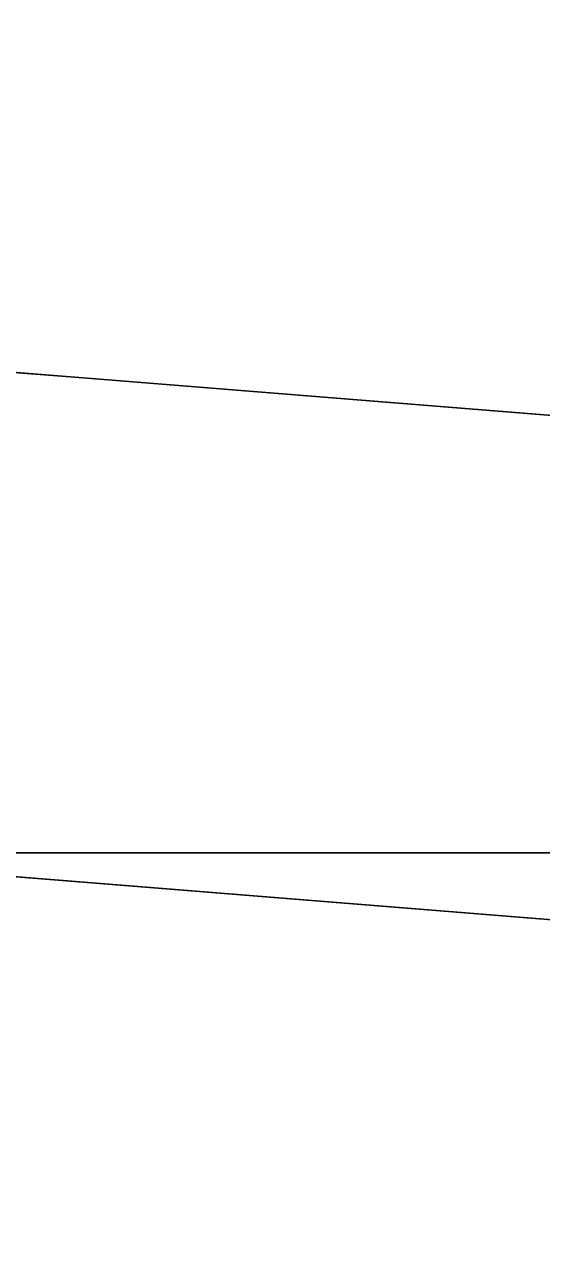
# Model space of a CAD drawing. Extents: x 1131015 to 1136271, y 133453 to 174329.
# Drawn here: x 1132356.32 to 1132357.706, y 159173.617 to 159176.874 of the extents above; entities that cross this region are included whole.
import ezdxf

# ---------------------------------------------------------------- set-up
doc = ezdxf.new("R2010")
doc.units = 0
for name, color, linetype in [('DESIGN - EARTHWORK - Shapes', 7, 'Continuous'), ('DESIGN - ROW - Easement Linework and Patterning', 7, 'Continuous'), ('DESIGN - SHEET - Linework', 7, 'Continuous'), ('DESIGN - TYPICAL - Finished Grade and Subgrade', 7, 'Continuous')]:
    doc.layers.add(name, color=color, linetype=linetype)

msp = doc.modelspace()

# ---------------------------------------------------------------- linework, layer by layer
at = {"layer": 'DESIGN - EARTHWORK - Shapes'}
for points in [[(1132332.4556, 159176.4987), (1132340.4556, 159175.8587), (1132348.4556, 159175.2187), (1132352.4556, 159174.8987), (1132356.4556, 159174.5787), (1132358.4556, 159174.4187), (1132359.8733, 159174.3053), (1132367.8145, 159173.67), (1132359.8733, 159175.6553), (1132358.4556, 159175.7687), (1132356.4556, 159175.9287), (1132352.4556, 159176.2487), (1132348.4556, 159176.5687), (1132340.4556, 159177.2087), (1132332.4556, 159177.8487)], [(1132371.8733, 159172.6553), (1132367.8145, 159173.67), (1132359.8733, 159175.6553), (1132358.4556, 159175.7687), (1132356.4556, 159175.9287), (1132352.4556, 159176.2487), (1132348.4556, 159176.5687), (1132340.4556, 159177.2087), (1132332.4556, 159177.8487)], [(1132371.8733, 159172.6553), (1132367.8145, 159173.67), (1132359.8733, 159175.6553), (1132358.4556, 159175.7687), (1132356.4556, 159175.9287), (1132352.4556, 159176.2487), (1132348.4556, 159176.5687), (1132340.4556, 159177.2087), (1132332.4556, 159177.8487)], [(1132332.4556, 159176.4987), (1132340.4556, 159175.8587), (1132348.4556, 159175.2187), (1132352.4556, 159174.8987), (1132356.4556, 159174.5787), (1132358.4556, 159174.4187), (1132359.8733, 159174.3053), (1132367.8145, 159173.67), (1132359.8733, 159175.6553), (1132358.4556, 159175.7687), (1132356.4556, 159175.9287), (1132352.4556, 159176.2487), (1132348.4556, 159176.5687), (1132340.4556, 159177.2087), (1132332.4556, 159177.8487)], [(1132371.8733, 159172.6553), (1132367.8145, 159173.67), (1132359.8733, 159175.6553), (1132358.4556, 159175.7687), (1132356.4556, 159175.9287), (1132352.4556, 159176.2487), (1132348.4556, 159176.5687), (1132340.4556, 159177.2087), (1132332.4556, 159177.8487)], [(1132332.4556, 159176.4987), (1132340.4556, 159175.8587), (1132348.4556, 159175.2187), (1132352.4556, 159174.8987), (1132356.4556, 159174.5787), (1132358.4556, 159174.4187), (1132359.8733, 159174.3053), (1132367.8145, 159173.67), (1132359.8733, 159175.6553), (1132358.4556, 159175.7687), (1132356.4556, 159175.9287), (1132352.4556, 159176.2487), (1132348.4556, 159176.5687), (1132340.4556, 159177.2087), (1132332.4556, 159177.8487)], [(1132332.4556, 159176.4987), (1132340.4556, 159175.8587), (1132348.4556, 159175.2187), (1132352.4556, 159174.8987), (1132356.4556, 159174.5787), (1132358.4556, 159174.4187), (1132359.8733, 159174.3053), (1132367.8145, 159173.67), (1132359.8733, 159175.6553), (1132358.4556, 159175.7687), (1132356.4556, 159175.9287), (1132352.4556, 159176.2487), (1132348.4556, 159176.5687), (1132340.4556, 159177.2087), (1132332.4556, 159177.8487)], [(1132371.8733, 159172.6553), (1132367.8145, 159173.67), (1132359.8733, 159175.6553), (1132358.4556, 159175.7687), (1132356.4556, 159175.9287), (1132352.4556, 159176.2487), (1132348.4556, 159176.5687), (1132340.4556, 159177.2087), (1132332.4556, 159177.8487)], [(1132371.8733, 159172.6553), (1132367.8145, 159173.67), (1132359.8733, 159175.6553), (1132358.4556, 159175.7687), (1132356.4556, 159175.9287), (1132352.4556, 159176.2487), (1132348.4556, 159176.5687), (1132340.4556, 159177.2087), (1132332.4556, 159177.8487)], [(1132332.4556, 159176.4987), (1132340.4556, 159175.8587), (1132348.4556, 159175.2187), (1132352.4556, 159174.8987), (1132356.4556, 159174.5787), (1132358.4556, 159174.4187), (1132359.8733, 159174.3053), (1132367.8145, 159173.67), (1132359.8733, 159175.6553), (1132358.4556, 159175.7687), (1132356.4556, 159175.9287), (1132352.4556, 159176.2487), (1132348.4556, 159176.5687), (1132340.4556, 159177.2087), (1132332.4556, 159177.8487)], [(1132371.8733, 159172.6553), (1132367.8145, 159173.67), (1132359.8733, 159175.6553), (1132358.4556, 159175.7687), (1132356.4556, 159175.9287), (1132352.4556, 159176.2487), (1132348.4556, 159176.5687), (1132340.4556, 159177.2087), (1132332.4556, 159177.8487)], [(1132332.4556, 159176.4987), (1132340.4556, 159175.8587), (1132348.4556, 159175.2187), (1132352.4556, 159174.8987), (1132356.4556, 159174.5787), (1132358.4556, 159174.4187), (1132359.8733, 159174.3053), (1132367.8145, 159173.67), (1132359.8733, 159175.6553), (1132358.4556, 159175.7687), (1132356.4556, 159175.9287), (1132352.4556, 159176.2487), (1132348.4556, 159176.5687), (1132340.4556, 159177.2087), (1132332.4556, 159177.8487)], [(1132371.8733, 159172.6553), (1132367.8145, 159173.67), (1132359.8733, 159175.6553), (1132358.4556, 159175.7687), (1132356.4556, 159175.9287), (1132352.4556, 159176.2487), (1132348.4556, 159176.5687), (1132340.4556, 159177.2087), (1132332.4556, 159177.8487)], [(1132332.4556, 159176.4987), (1132340.4556, 159175.8587), (1132348.4556, 159175.2187), (1132352.4556, 159174.8987), (1132356.4556, 159174.5787), (1132358.4556, 159174.4187), (1132359.8733, 159174.3053), (1132367.8145, 159173.67), (1132359.8733, 159175.6553), (1132358.4556, 159175.7687), (1132356.4556, 159175.9287), (1132352.4556, 159176.2487), (1132348.4556, 159176.5687), (1132340.4556, 159177.2087), (1132332.4556, 159177.8487)], [(1132332.4556, 159176.4987), (1132340.4556, 159175.8587), (1132348.4556, 159175.2187), (1132352.4556, 159174.8987), (1132356.4556, 159174.5787), (1132358.4556, 159174.4187), (1132359.8733, 159174.3053), (1132367.8145, 159173.67), (1132359.8733, 159175.6553), (1132358.4556, 159175.7687), (1132356.4556, 159175.9287), (1132352.4556, 159176.2487), (1132348.4556, 159176.5687), (1132340.4556, 159177.2087), (1132332.4556, 159177.8487)], [(1132371.8733, 159172.6553), (1132367.8145, 159173.67), (1132359.8733, 159175.6553), (1132358.4556, 159175.7687), (1132356.4556, 159175.9287), (1132352.4556, 159176.2487), (1132348.4556, 159176.5687), (1132340.4556, 159177.2087), (1132332.4556, 159177.8487)], [(1132332.4556, 159176.4987), (1132340.4556, 159175.8587), (1132348.4556, 159175.2187), (1132352.4556, 159174.8987), (1132356.4556, 159174.5787), (1132358.4556, 159174.4187), (1132359.8733, 159174.3053), (1132367.8145, 159173.67), (1132359.8733, 159175.6553), (1132358.4556, 159175.7687), (1132356.4556, 159175.9287), (1132352.4556, 159176.2487), (1132348.4556, 159176.5687), (1132340.4556, 159177.2087), (1132332.4556, 159177.8487)], [(1132371.8733, 159172.6553), (1132367.8145, 159173.67), (1132359.8733, 159175.6553), (1132358.4556, 159175.7687), (1132356.4556, 159175.9287), (1132352.4556, 159176.2487), (1132348.4556, 159176.5687), (1132340.4556, 159177.2087), (1132332.4556, 159177.8487)], [(1132332.4556, 159176.4987), (1132340.4556, 159175.8587), (1132348.4556, 159175.2187), (1132352.4556, 159174.8987), (1132356.4556, 159174.5787), (1132358.4556, 159174.4187), (1132359.8733, 159174.3053), (1132367.8145, 159173.67), (1132359.8733, 159175.6553), (1132358.4556, 159175.7687), (1132356.4556, 159175.9287), (1132352.4556, 159176.2487), (1132348.4556, 159176.5687), (1132340.4556, 159177.2087), (1132332.4556, 159177.8487)], [(1132371.8733, 159172.6553), (1132367.8145, 159173.67), (1132359.8733, 159175.6553), (1132358.4556, 159175.7687), (1132356.4556, 159175.9287), (1132352.4556, 159176.2487), (1132348.4556, 159176.5687), (1132340.4556, 159177.2087), (1132332.4556, 159177.8487)], [(1132332.4556, 159177.8487), (1132340.4556, 159177.2087), (1132348.4556, 159176.5687), (1132352.4556, 159176.2487), (1132356.4556, 159175.9287), (1132358.4556, 159175.7687), (1132359.8733, 159175.6553), (1132367.8145, 159173.67), (1132359.8733, 159174.3053), (1132358.4556, 159174.4187), (1132356.4556, 159174.5787), (1132352.4556, 159174.8987), (1132348.4556, 159175.2187), (1132340.4556, 159175.8587), (1132332.4556, 159176.4987)], [(1132371.8733, 159172.6553), (1132367.8145, 159173.67), (1132359.8733, 159175.6553), (1132358.4556, 159175.7687), (1132356.4556, 159175.9287), (1132352.4556, 159176.2487), (1132348.4556, 159176.5687), (1132340.4556, 159177.2087), (1132332.4556, 159177.8487)], [(1132332.4556, 159177.8487), (1132340.4556, 159177.2087), (1132348.4556, 159176.5687), (1132352.4556, 159176.2487), (1132356.4556, 159175.9287), (1132358.4556, 159175.7687), (1132359.8733, 159175.6553), (1132367.8145, 159173.67), (1132359.8733, 159174.3053), (1132358.4556, 159174.4187), (1132356.4556, 159174.5787), (1132352.4556, 159174.8987), (1132348.4556, 159175.2187), (1132340.4556, 159175.8587), (1132332.4556, 159176.4987)], [(1132332.4556, 159177.8487), (1132340.4556, 159177.2087), (1132348.4556, 159176.5687), (1132352.4556, 159176.2487), (1132356.4556, 159175.9287), (1132358.4556, 159175.7687), (1132359.8733, 159175.6553), (1132367.8145, 159173.67), (1132371.8733, 159172.6553)], [(1132371.8733, 159172.6553), (1132367.8145, 159173.67), (1132359.8733, 159175.6553), (1132358.4556, 159175.7687), (1132356.4556, 159175.9287), (1132352.4556, 159176.2487), (1132348.4556, 159176.5687), (1132340.4556, 159177.2087), (1132332.4556, 159177.8487)], [(1132332.4556, 159176.4987), (1132340.4556, 159175.8587), (1132348.4556, 159175.2187), (1132352.4556, 159174.8987), (1132356.4556, 159174.5787), (1132358.4556, 159174.4187), (1132359.8733, 159174.3053), (1132367.8145, 159173.67), (1132359.8733, 159175.6553), (1132358.4556, 159175.7687), (1132356.4556, 159175.9287), (1132352.4556, 159176.2487), (1132348.4556, 159176.5687), (1132340.4556, 159177.2087), (1132332.4556, 159177.8487)], [(1132371.8733, 159172.6553), (1132367.8145, 159173.67), (1132359.8733, 159175.6553), (1132358.4556, 159175.7687), (1132356.4556, 159175.9287), (1132352.4556, 159176.2487), (1132348.4556, 159176.5687), (1132340.4556, 159177.2087), (1132332.4556, 159177.8487)], [(1132332.4556, 159177.8487), (1132340.4556, 159177.2087), (1132348.4556, 159176.5687), (1132352.4556, 159176.2487), (1132356.4556, 159175.9287), (1132358.4556, 159175.7687), (1132359.8733, 159175.6553), (1132367.8145, 159173.67), (1132359.8733, 159174.3053), (1132358.4556, 159174.4187), (1132356.4556, 159174.5787), (1132352.4556, 159174.8987), (1132348.4556, 159175.2187), (1132340.4556, 159175.8587), (1132332.4556, 159176.4987)], [(1132332.4556, 159176.4987), (1132340.4556, 159175.8587), (1132348.4556, 159175.2187), (1132352.4556, 159174.8987), (1132356.4556, 159174.5787), (1132358.4556, 159174.4187), (1132359.8733, 159174.3053), (1132367.8145, 159173.67), (1132359.8733, 159175.6553), (1132358.4556, 159175.7687), (1132356.4556, 159175.9287), (1132352.4556, 159176.2487), (1132348.4556, 159176.5687), (1132340.4556, 159177.2087), (1132332.4556, 159177.8487)], [(1132371.8733, 159172.6553), (1132367.8145, 159173.67), (1132359.8733, 159175.6553), (1132358.4556, 159175.7687), (1132356.4556, 159175.9287), (1132352.4556, 159176.2487), (1132348.4556, 159176.5687), (1132340.4556, 159177.2087), (1132332.4556, 159177.8487)], [(1132332.4556, 159177.8487), (1132340.4556, 159177.2087), (1132348.4556, 159176.5687), (1132352.4556, 159176.2487), (1132356.4556, 159175.9287), (1132358.4556, 159175.7687), (1132359.8733, 159175.6553), (1132367.8145, 159173.67), (1132359.8733, 159174.3053), (1132358.4556, 159174.4187), (1132356.4556, 159174.5787), (1132352.4556, 159174.8987), (1132348.4556, 159175.2187), (1132340.4556, 159175.8587), (1132332.4556, 159176.4987)], [(1132371.8733, 159172.6553), (1132367.8145, 159173.67), (1132359.8733, 159175.6553), (1132358.4556, 159175.7687), (1132356.4556, 159175.9287), (1132352.4556, 159176.2487), (1132348.4556, 159176.5687), (1132340.4556, 159177.2087), (1132332.4556, 159177.8487)], [(1132332.4556, 159177.8487), (1132340.4556, 159177.2087), (1132348.4556, 159176.5687), (1132352.4556, 159176.2487), (1132356.4556, 159175.9287), (1132358.4556, 159175.7687), (1132359.8733, 159175.6553), (1132367.8145, 159173.67), (1132371.8733, 159172.6553)], [(1132332.4556, 159177.8487), (1132340.4556, 159177.2087), (1132348.4556, 159176.5687), (1132352.4556, 159176.2487), (1132356.4556, 159175.9287), (1132358.4556, 159175.7687), (1132359.8733, 159175.6553), (1132367.8145, 159173.67), (1132359.8733, 159174.3053), (1132358.4556, 159174.4187), (1132356.4556, 159174.5787), (1132352.4556, 159174.8987), (1132348.4556, 159175.2187), (1132340.4556, 159175.8587), (1132332.4556, 159176.4987)], [(1132332.4556, 159177.8487), (1132340.4556, 159177.2087), (1132348.4556, 159176.5687), (1132352.4556, 159176.2487), (1132356.4556, 159175.9287), (1132358.4556, 159175.7687), (1132359.8733, 159175.6553), (1132367.8145, 159173.67), (1132371.8733, 159172.6553)], [(1132332.4556, 159177.8487), (1132340.4556, 159177.2087), (1132348.4556, 159176.5687), (1132352.4556, 159176.2487), (1132356.4556, 159175.9287), (1132358.4556, 159175.7687), (1132359.8733, 159175.6553), (1132367.8145, 159173.67), (1132359.8733, 159174.3053), (1132358.4556, 159174.4187), (1132356.4556, 159174.5787), (1132352.4556, 159174.8987), (1132348.4556, 159175.2187), (1132340.4556, 159175.8587), (1132332.4556, 159176.4987)]]:
    msp.add_lwpolyline(points, dxfattribs=at)
msp.add_lwpolyline([(1132312.9717, 159174.5324), (1132312.9717, 159176.3901), (1132314.1126, 159176.6753), (1132320.4082, 159176.7382), (1132322.4556, 159176.7587), (1132324.4556, 159176.7787), (1132328.4556, 159176.8187), (1132332.4556, 159176.4987), (1132340.4556, 159175.8587), (1132348.4556, 159175.2187), (1132352.4556, 159174.8987), (1132356.4556, 159174.5787), (1132358.4556, 159174.4187), (1132359.8733, 159174.3053), (1132367.8145, 159173.67), (1132371.8733, 159172.6553), (1132369.8733, 159170.6553), (1132312.9717, 159170.6553)], close=True, dxfattribs=at)
at = {"layer": 'DESIGN - ROW - Easement Linework and Patterning'}
msp.add_lwpolyline([(1132312.9717, 159170.6553), (1132312.9717, 159176.3901), (1132314.1126, 159176.6753), (1132328.4556, 159176.8187), (1132367.8145, 159173.67), (1132371.8733, 159172.6553), (1132369.8733, 159170.6553)], close=True, dxfattribs=at)
at = {"layer": 'DESIGN - SHEET - Linework'}
msp.add_line((1132190.4556, 159174.6554), (1132490.4556, 159174.6554), dxfattribs=at)
at = {"layer": 'DESIGN - TYPICAL - Finished Grade and Subgrade'}
for p, q in [((1132352.4556, 159176.2487), (1132356.4556, 159175.9287)), ((1132356.4556, 159175.9287), (1132358.4556, 159175.7687)), ((1132352.4556, 159174.8987), (1132356.4556, 159174.5787)), ((1132356.4556, 159174.5787), (1132358.4556, 159174.4187))]:
    msp.add_line(p, q, dxfattribs=at)

doc.saveas('drawing.dxf')
